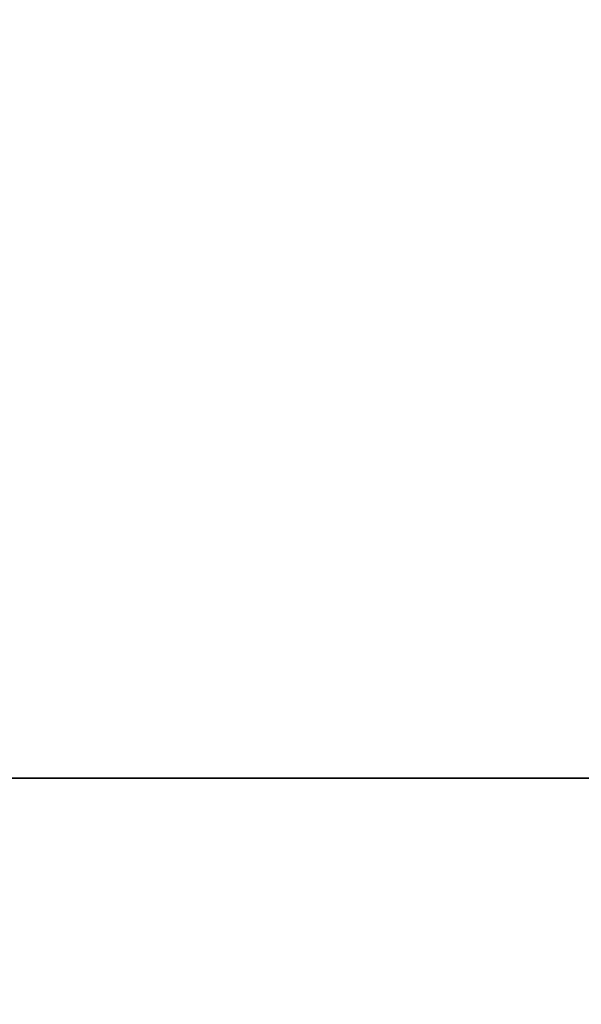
# Model space of a CAD drawing. Header units: millimetres. Extents: x -603 to 3703, y -120 to 249.
# Tile 592 of 656: x 1954 to 1971, y -37 to -6. Entities that reach past the tile are written whole.
import ezdxf

# ---------------------------------------------------------------- set-up
doc = ezdxf.new("R2010")
doc.units = ezdxf.units.MM
doc.layers.add('152', color=7, linetype='Continuous', true_color=0xffffff)

# ---------------------------------------------------------------- blocks, each defined once
blk = doc.blocks.new('UG_SURFACE_002')
at = {"layer": '152', "color": 252, "linetype": 'Continuous', "lineweight": 35}
for points in [[(2177.5, -30, 2213), (2177.5, 229.8, 2213), (822.5, 229.8, 2213), (822.5, -30, 2213)], [(972.5, -30, 2063), (972.5, 229.8, 2063), (2027.5, 229.8, 2063), (2027.5, -30, 2063)], [(2177.5, -30, 2213), (822.5, -30, 2213), (972.5, -30, 2063), (2027.5, -30, 2063)]]:
    blk.add_3dface(points, dxfattribs=at)
blk = doc.blocks.new('UG_SURFACE_085')
at = {"layer": '152', "color": 43, "linetype": 'Continuous', "lineweight": 35}
for points in [[(1016, 0, 2017), (1016, -49, 2017), (1984, -49, 2017), (1984, 0, 2017)], [(1016, -47), (1016, -2), (1984, -2), (1984, -47)]]:
    blk.add_3dface(points, dxfattribs=at)
blk = doc.blocks.new('UG_SURFACE_154')
at = {"layer": '152', "color": 252, "linetype": 'Continuous', "lineweight": 35}
for points in [[(1011, -46.92, 2022.5), (1989, -46.92, 2022.5), (1989, 62.92, 2022.5), (1011, 62.92, 2022.5)], [(1012.5, -46.92, 2021), (1012.5, 62.92, 2021), (1987.5, 62.92, 2021), (1987.5, -46.92, 2021)], [(957.5, -30, 2076), (2042.5, -30, 2076), (2041, -30, 2074.5), (959, -30, 2074.5)], [(957.5, -30, 2076), (957.5, -46.92, 2076), (2042.5, -46.92, 2076), (2042.5, -30, 2076)], [(959, -30, 2074.5), (2041, -30, 2074.5), (2041, -46.92, 2074.5), (959, -46.92, 2074.5)]]:
    blk.add_3dface(points, dxfattribs=at)

msp = doc.modelspace()

# ---------------------------------------------------------------- linework, layer by layer
at = {"layer": '152', "color": 252, "linetype": 'Continuous', "lineweight": -3, "true_color": 0x939598}
for p, q in [((822.5, -30, 2213), (2177.5, -30, 2213)), ((2042.5, -30, 2076), (957.5, -30, 2076)), ((2041, -30, 2074.5), (959, -30, 2074.5)), ((2027.5, -30, 2063), (972.5, -30, 2063))]:
    msp.add_line(p, q, dxfattribs=at)

# ---------------------------------------------------------------- block references
for name in ['UG_SURFACE_002', 'UG_SURFACE_154', 'UG_SURFACE_085']:
    msp.add_blockref(name, (0, 0), dxfattribs=at)

doc.saveas('drawing.dxf')
